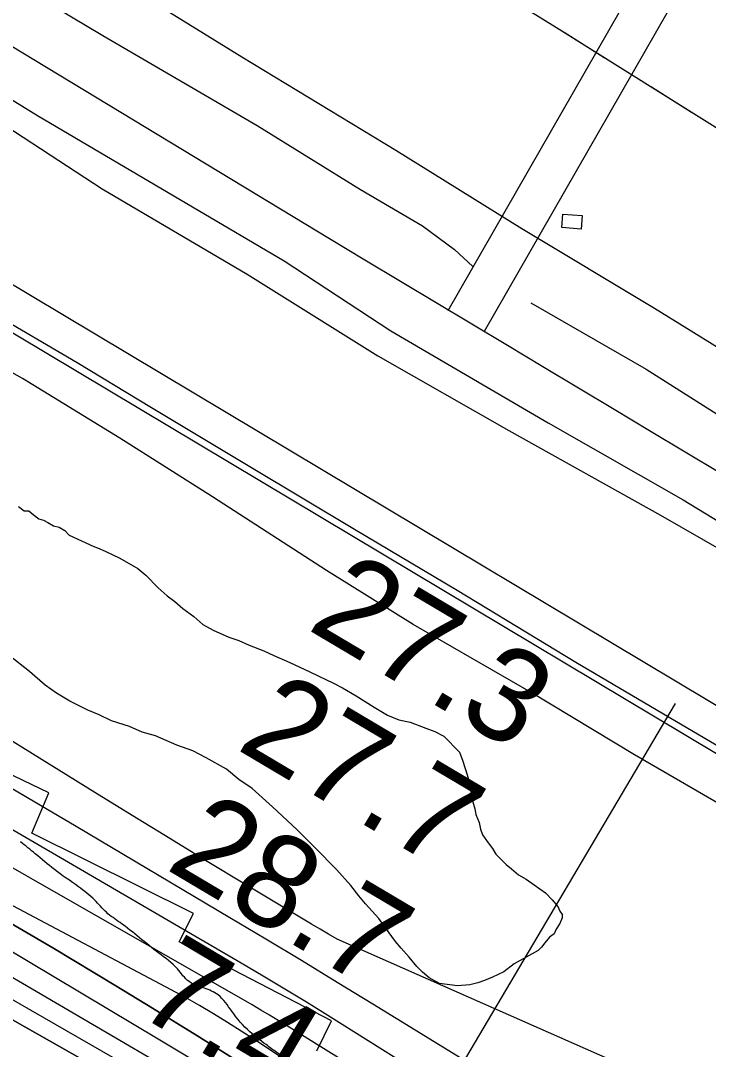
# Model space of a CAD drawing. Extents: x 3355677 to 3393573, y 612928 to 638357.
# Drawn here: x 3373625 to 3374119, y 622333 to 623072 of the extents above; entities that cross this region are included whole.
import ezdxf

# ---------------------------------------------------------------- set-up
doc = ezdxf.new("R2010")
doc.units = 0
for name, color, linetype in [('V-BLDG-OTLN', 7, 'Continuous'), ('V-FLOD-BASE', 7, 'Continuous'), ('V-LEVE-TOET', 7, 'Continuous'), ('V-RAIL-TRAK', 7, 'Continuous'), ('V-RIVR-EDGE', 7, 'Continuous'), ('V-RIVR-RANG', 7, 'Continuous'), ('V-ROAD-CNTR', 7, 'Continuous'), ('V-RRAP-RVMT', 7, 'Continuous'), ('V-SITE-VEGE', 7, 'Continuous'), ('V-SURV-LINE', 7, 'Continuous'), ('V-TOPO-DPTH', 7, 'Continuous'), ('V-TOPO-MAJR', 7, 'Continuous'), ('V-TOPO-MINR', 7, 'Continuous'), ('V-TOPO-SHOR', 7, 'Continuous'), ('V-TOPO-WATR', 7, 'Continuous'), ('V-UTIL-LINE', 7, 'Continuous')]:
    doc.layers.add(name, color=color, linetype=linetype)

msp = doc.modelspace()

# ---------------------------------------------------------------- linework, layer by layer
at = {"layer": 'V-BLDG-OTLN'}
msp.add_lwpolyline([(3374014.66, 622933.34), (3374028.52, 622932.27), (3374027.77, 622922.57), (3374013.91, 622923.64)], close=True, dxfattribs=at)
at = {"layer": 'V-FLOD-BASE'}
msp.add_lwpolyline([(3373321.07, 623023.46), (3373376.89, 622993.49), (3373450.72, 622947.62), (3373518.16, 622909.08), (3373603.7, 622863.1), (3373665.92, 622826.62), (3373719.29, 622794.25), (3373791.14, 622751.22), (3373864.98, 622706.97), (3373938.84, 622663.11), (3374023.92, 622611.49), (3374104.19, 622563.95), (3374186.08, 622515.99), (3374261.93, 622470.5), (3374334.18, 622427.47), (3374395.96, 622387.36), (3374428.4, 622360.43), (3374446.77, 622338.88), (3374452.38, 622335.19), (3374455.27, 622334.3)], dxfattribs=at)
at = {"layer": 'V-LEVE-TOET'}
for points in [[(3373298.71, 623182.66), (3373400.24, 623120.8), (3373488.17, 623071.17), (3373602.17, 623004.76), (3373684, 622951.55), (3373787.96, 622890.07), (3373881.86, 622831.51), (3373975.8, 622777.79), (3374084.6, 622717.07), (3374190.18, 622656.38), (3374269.23, 622607.24), (3374286.5, 622598.61), (3374301.4, 622594.43), (3374306.49, 622592), (3374319.48, 622585.8), (3374341.12, 622569.05), (3374392.06, 622535.5), (3374539.75, 622446.18), (3374661.32, 622368.8)], [(3374139.54, 622502.29), (3374066.08, 622544.93), (3373991.84, 622589.59), (3373907.13, 622638.38), (3373844.94, 622677.29), (3373763.1, 622730.09), (3373696.5, 622772.26), (3373626.67, 622815.27), (3373576.08, 622843.58), (3373527.89, 622869.44), (3373479.31, 622896.92), (3373401.04, 622942.83), (3373330.4, 622985.44)]]:
    msp.add_lwpolyline(points, dxfattribs=at)
at = {"layer": 'V-RAIL-TRAK'}
msp.add_lwpolyline([(3374335.65, 622708.49), (3374219.67, 622779.37), (3374080.42, 622865.38), (3373985.06, 622922.74), (3373894.61, 622978.86), (3373784.25, 623046.05), (3373679.11, 623111.17), (3373562.34, 623183.66), (3373461.61, 623245.52), (3373349.25, 623315.14), (3373252.13, 623374.14), (3373136.96, 623444.6), (3373032.23, 623509.72), (3372899.4, 623591.24), (3372779, 623665.38), (3372678.27, 623726.83), (3372581.57, 623786.63)], dxfattribs=at)
at = {"layer": 'V-RIVR-EDGE'}
msp.add_spline([(3374801.34, 621657.65), (3374790.44, 621667.19), (3374785.88, 621673.9), (3374775.32, 621679.91), (3374766.52, 621684.51), (3374761.6, 621688.05), (3374753.51, 621696.88), (3374744.73, 621705.36), (3374734.88, 621712.43), (3374717.99, 621722.34), (3374695.81, 621732.96), (3374681.03, 621738.64), (3374660.62, 621752.08), (3374634.94, 621767.65), (3374613.82, 621777.57), (3374600.1, 621786.76), (3374579.35, 621803.73), (3374560.01, 621818.93), (3374552.62, 621822.12), (3374536.77, 621825.68), (3374516.7, 621832.78), (3374499.45, 621839.52), (3374481.84, 621844.49), (3374469.54, 621854.74), (3374447.38, 621872.06), (3374427.69, 621887.97), (3374413.63, 621904.92), (3374398.87, 621919.75), (3374389.37, 621926.47), (3374378.46, 621930.02), (3374368.61, 621937.09), (3374355.6, 621950.52), (3374346.12, 621961.11), (3374330.98, 621968.9), (3374322.55, 621978.79), (3374313.76, 621986.91), (3374297.58, 621999.29), (3374283.51, 622008.84), (3374275.76, 622010.62), (3374269.07, 622012.4), (3374264.5, 622016.99), (3374257.47, 622024.76), (3374249.74, 622030.77), (3374242.7, 622036.07), (3374230.75, 622045.26), (3374226.53, 622051.97), (3374220.2, 622055.86), (3374211.05, 622062.58), (3374207.88, 622062.58), (3374201.2, 622069.3), (3374181.86, 622083.09), (3374157.23, 622097.6), (3374137.88, 622108.92), (3374109.38, 622126.61), (3374090.73, 622138.28), (3374081.94, 622145.35), (3374075.95, 622145.01), (3374071.73, 622147.84), (3374042.18, 622170.12), (3374028.46, 622180.72), (3374011.93, 622190.98), (3373972.89, 622219.97), (3373953.88, 622229.89), (3373950.02, 622235.53), (3373926.45, 622249.34), (3373910.26, 622258.54), (3373896.89, 622267.73), (3373879.31, 622281.52), (3373873.33, 622287.52), (3373859.96, 622297.07), (3373850.12, 622304.14), (3373837.81, 622314.39), (3373823.73, 622323.24), (3373809.31, 622331.02), (3373801.57, 622336.68), (3373789.96, 622345.87), (3373776.96, 622360.7), (3373767.12, 622372.36), (3373757.27, 622377.31), (3373746.36, 622381.92), (3373737.92, 622391.1), (3373724.56, 622402.41), (3373696.78, 622424.33), (3373686.93, 622431.75), (3373678.49, 622440.58), (3373666.89, 622450.13), (3373649.65, 622462.5), (3373635.94, 622473.81), (3373625.39, 622482.29)], degree=3, dxfattribs=at)
at = {"layer": 'V-RIVR-RANG'}
msp.add_line((3374095.33, 622581.83), (3373581.7, 621713.34), dxfattribs=at)
at = {"layer": 'V-ROAD-CNTR'}
for points in [[(3373932.36, 622864.06), (3374154.66, 623251.95), (3375303.01, 625257.14)], [(3373958.39, 622849.15), (3374180.69, 623237.04), (3375329.13, 625242.37)], [(3373847.01, 622915.43), (3372401.32, 623791.76), (3371638.61, 624269.86)]]:
    msp.add_lwpolyline(points, dxfattribs=at)
msp.add_arc((3336275.72, 559973.1), 73303.06, 57.6764796, 59.1663491, dxfattribs=at)
at = {"layer": 'V-RRAP-RVMT'}
for p, q in [((3373645.6, 622517.5), (3373531.12, 622572.47)), ((3373633.51, 622488.54), (3373645.6, 622517.5)), ((3373749.53, 622430.78), (3373633.51, 622488.54)), ((3373739.24, 622410.58), (3373749.53, 622430.78)), ((3373848.44, 622353.83), (3373739.24, 622410.58)), ((3373837.96, 622332.19), (3373848.44, 622353.83))]:
    msp.add_line(p, q, dxfattribs=at)
at = {"layer": 'V-SITE-VEGE'}
for points in [[(3373623.96, 622723.36), (3373627.98, 622720.08), (3373631.23, 622720.05), (3373634.46, 622717.58), (3373638.48, 622714.3), (3373641.72, 622713.46), (3373644.95, 622711.81), (3373648.99, 622709.34), (3373653.04, 622708.49), (3373657.07, 622706.02), (3373660.29, 622702.74), (3373678.07, 622694.46), (3373680.49, 622693.63), (3373686.15, 622691.15), (3373696.66, 622686.18), (3373709.58, 622678.76), (3373715.21, 622673.84), (3373724.06, 622664.83), (3373730.5, 622659.09), (3373736.14, 622654.98), (3373741.78, 622650.06), (3373749.84, 622644.31), (3373756.28, 622638.56), (3373763.54, 622634.44), (3373774.86, 622629.47), (3373782.14, 622626.97), (3373789.42, 622623.66), (3373799.93, 622619.5), (3373807.2, 622616.19), (3373818.52, 622611.22), (3373833.07, 622604.59), (3373839.53, 622601.29), (3373850.03, 622596.32), (3373856.5, 622593.02), (3373866.18, 622587.25), (3373879.09, 622579.02), (3373888.78, 622573.25), (3373896.86, 622569.93), (3373904.96, 622568.23), (3373916.29, 622564.07), (3373922.76, 622561.57), (3373929.22, 622558.27), (3373940.48, 622546.8), (3373942.85, 622540.29), (3373946.01, 622530.52), (3373947.58, 622524.83), (3373948.33, 622519.14), (3373949.89, 622511.01), (3373951.47, 622506.13), (3373952.24, 622502.06), (3373954.62, 622496.36), (3373955.39, 622491.48), (3373956.98, 622487.41), (3373960.98, 622481.69), (3373964.19, 622477.61), (3373966.58, 622473.53), (3373970.61, 622469.43), (3373973.83, 622466.16), (3373977.85, 622462.87), (3373982.68, 622458.77), (3373988.33, 622455.47), (3373993.98, 622451.36), (3374002.04, 622445.61), (3374006.87, 622440.7), (3374010.88, 622435.79), (3374012.47, 622432.53), (3374014.07, 622430.08), (3374014.05, 622427.65), (3374012.39, 622423.6), (3374009.92, 622419.57), (3374008.27, 622416.34), (3374005, 622413.93), (3374001.72, 622409.91), (3373999.25, 622406.68), (3373996.79, 622404.27), (3373979.67, 622394.69), (3373972.31, 622389.07), (3373964.16, 622385.09), (3373958.46, 622382.71), (3373953.57, 622381.13), (3373947.88, 622379.56), (3373938.94, 622378.83), (3373925.97, 622380.57), (3373918.71, 622384.69), (3373913.88, 622388.79), (3373909.85, 622392.89), (3373904.24, 622399.43), (3373898.61, 622405.97), (3373894.6, 622410.88), (3373887.39, 622420.69), (3373882.58, 622427.22), (3373872.93, 622437.86), (3373868.12, 622443.58)], [(3373868.12, 622443.58), (3373862.5, 622450.94), (3373852.06, 622462.4), (3373836.78, 622477.96), (3373823.92, 622491.06), (3373806.21, 622507.45), (3373791.72, 622520.57), (3373782.04, 622527.15), (3373773.18, 622534.53), (3373758.65, 622542.78), (3373748.95, 622547.74), (3373737.64, 622551.9), (3373722.27, 622558.53), (3373712.56, 622561.06), (3373703.67, 622565.2), (3373690.72, 622569.37), (3373681.83, 622573.51), (3373673.75, 622576.83), (3373660.83, 622583.44), (3373651.14, 622589.21), (3373643.08, 622594.96), (3373631.8, 622604.8), (3373617.3, 622616.3)]]:
    msp.add_lwpolyline(points, dxfattribs=at)
at = {"layer": 'V-SURV-LINE'}
for points in [[(3371387, 624218.72), (3374490, 622362.03)], [(3374474.59, 622336.29), (3371371.58, 624192.98)]]:
    msp.add_lwpolyline(points, dxfattribs=at)
at = {"layer": 'V-TOPO-DPTH'}
for points in [[(3372134.56, 623057.92), (3372908.79, 622799.3), (3372928.64, 622790.41), (3372948.2, 622780.92), (3372967.58, 622771.03), (3373510.2, 622483.59), (3373556.65, 622458.43), (3373602.78, 622432.7), (3373648.43, 622406.13), (3373693.75, 622378.99), (3373720.07, 622362.9), (3373751.89, 622343.21), (3373783.56, 622323.29), (3373815.02, 622303.03), (3373846.33, 622282.55), (3374162.2, 622073.49), (3374214.08, 622039.23), (3374266, 622005.03), (3374317.99, 621970.94), (3374370.03, 621936.91), (3374448.48, 621885.72)], [(3372134.56, 623057.92), (3372908.79, 622799.3), (3372928.64, 622790.41), (3372948.2, 622780.92), (3372967.58, 622771.03), (3373510.2, 622483.59), (3373556.65, 622458.43), (3373602.78, 622432.7), (3373648.43, 622406.13), (3373693.75, 622378.99), (3373720.07, 622362.9), (3373751.89, 622343.21), (3373783.56, 622323.29), (3373815.02, 622303.03), (3373846.33, 622282.55), (3374162.2, 622073.49), (3374214.08, 622039.23), (3374266, 622005.03), (3374317.99, 621970.94), (3374370.03, 621936.91), (3374448.48, 621885.72)], [(3374419.18, 621879.21), (3374267.38, 621977.72), (3374184.44, 622031.39), (3374101.43, 622084.92), (3374018.28, 622138.26), (3373935.05, 622191.46), (3373805.9, 622273.78), (3373787.11, 622285.61), (3373768.23, 622297.3), (3373749.22, 622308.77), (3373730.13, 622320.11), (3373470.16, 622472.4), (3373379.64, 622524.62), (3373288.67, 622576.03), (3373197.03, 622626.22), (3373104.93, 622675.59), (3372940.52, 622762.33), (3372930.21, 622767.57), (3372919.81, 622772.6), (3372909.26, 622777.32), (3372898.62, 622781.83), (3372334.71, 622965.79)], [(3374419.18, 621879.21), (3374267.38, 621977.72), (3374184.44, 622031.39), (3374101.43, 622084.92), (3374018.28, 622138.26), (3373935.05, 622191.46), (3373805.9, 622273.78), (3373787.11, 622285.61), (3373768.23, 622297.3), (3373749.22, 622308.77), (3373730.13, 622320.11), (3373470.16, 622472.4), (3373379.64, 622524.62), (3373288.67, 622576.03), (3373197.03, 622626.22), (3373104.93, 622675.59), (3372940.52, 622762.33), (3372930.21, 622767.57), (3372919.81, 622772.6), (3372909.26, 622777.32), (3372898.62, 622781.83), (3372334.71, 622965.79)], [(3374454.28, 621907.48), (3374438.7, 621917.78), (3374423.19, 621928.16), (3374407.76, 621938.67), (3374392.39, 621949.28), (3374307.87, 622008.14), (3374250.4, 622048.4), (3374193.09, 622088.89), (3374136.02, 622129.71), (3374079.11, 622170.76), (3373982.22, 622241.08), (3373953.25, 622261.64), (3373924, 622281.78), (3373894.33, 622301.3), (3373864.38, 622320.4), (3373816.35, 622350.33), (3373810.19, 622354.12), (3373804, 622357.87), (3373797.77, 622361.54), (3373791.51, 622365.17), (3372984.92, 622826.75)], [(3372978.47, 622718.47), (3373738.5, 622287.05), (3373747.34, 622281.96), (3373756.14, 622276.81), (3373764.88, 622271.55), (3373773.58, 622266.23), (3373843.02, 622223.18), (3373886.33, 622196.15), (3373929.53, 622168.94), (3373972.56, 622141.48), (3374015.49, 622113.85), (3374388.17, 621872.34)], [(3374388.17, 621872.34), (3374015.49, 622113.85), (3373972.56, 622141.48), (3373929.53, 622168.94), (3373886.33, 622196.15), (3373843.02, 622223.18), (3373773.58, 622266.23), (3373764.88, 622271.55), (3373756.14, 622276.81), (3373747.34, 622281.96), (3373738.5, 622287.05), (3372978.47, 622718.47)]]:
    msp.add_lwpolyline(points, dxfattribs=at)
at = {"layer": 'V-TOPO-MAJR'}
msp.add_lwpolyline([(3374591.07, 622084.43), (3374526.67, 622114.81), (3374512.57, 622120.91), (3373852.63, 622412.38), (3373846.5, 622415.93), (3373840.39, 622419.51), (3373834.3, 622423.12), (3373828.22, 622426.76), (3373786.32, 622452.01), (3373759.33, 622468.35), (3373732.39, 622484.76), (3373705.52, 622501.27), (3373678.68, 622517.86), (3373347.66, 622723.31)], dxfattribs=at)
at = {"layer": 'V-TOPO-MINR'}
for points in [[(3374499.06, 621908.44), (3374464.04, 621932.85), (3374429.35, 621957.74), (3374247.98, 622090.58), (3374177.65, 622140.94), (3374106.62, 622190.27), (3374034.54, 622238.06), (3373961.77, 622284.82), (3373845.94, 622357.49), (3373830.51, 622367.07), (3373815.02, 622376.54), (3373799.44, 622385.87), (3373783.8, 622395.1), (3373395.75, 622621.51), (3373324.43, 622662.71), (3373252.87, 622703.5), (3373180.97, 622743.67), (3373108.83, 622783.43), (3372984.11, 622851.47), (3372974.09, 622856.76), (3372963.98, 622861.86), (3372953.73, 622866.69), (3372943.39, 622871.32), (3372075.77, 623166.76)], [(3374463.11, 621888.94), (3374412.65, 621921.95), (3374379.11, 621944.01), (3374345.65, 621966.19), (3374312.29, 621988.53), (3374279.01, 622010.98), (3373812.91, 622327.13), (3373803.22, 622333.63), (3373793.48, 622340.07), (3373783.67, 622346.4), (3373773.83, 622352.66), (3373763.88, 622358.76), (3373753.85, 622364.72), (3373743.69, 622370.45), (3373733.44, 622376.03), (3372981.1, 622775.36), (3372957.19, 622787.58), (3372933.05, 622799.31), (3372908.56, 622810.29), (3372883.84, 622820.78), (3372111.64, 623080.89)], [(3374433.84, 621882.48), (3374326.57, 621952.28), (3374255.6, 621998.44), (3374184.62, 622044.57), (3374113.61, 622090.67), (3374042.6, 622136.75), (3373824.82, 622277.99), (3373800.16, 622293.79), (3373775.38, 622309.41), (3373750.42, 622324.76), (3373725.36, 622339.92), (3373612.31, 622407.46), (3373530.26, 622455.61), (3373447.73, 622502.89), (3373364.47, 622548.87), (3373280.72, 622593.99), (3372954.05, 622766.69), (3372939.21, 622774.25), (3372924.23, 622781.51), (3372909.03, 622788.31), (3372295.27, 622993.71)], [(3374419.18, 621879.21), (3374267.38, 621977.72), (3374184.44, 622031.39), (3374101.43, 622084.92), (3374018.28, 622138.26), (3373935.05, 622191.46), (3373805.9, 622273.78), (3373787.11, 622285.61), (3373768.23, 622297.3), (3373749.22, 622308.77), (3373730.13, 622320.11), (3373470.16, 622472.4), (3373379.64, 622524.62), (3373288.67, 622576.03), (3373197.03, 622626.22), (3373104.93, 622675.59), (3372940.52, 622762.33), (3372930.21, 622767.57), (3372919.81, 622772.6), (3372909.26, 622777.32), (3372898.62, 622781.83), (3372334.71, 622965.79)], [(3374403.93, 621875.83), (3374142.91, 622045.03), (3374079.73, 622085.79), (3374016.43, 622126.37), (3373952.97, 622166.68), (3373889.38, 622206.81), (3373788.96, 622269.88), (3373775.45, 622278.26), (3373761.88, 622286.53), (3373748.21, 622294.65), (3373734.48, 622302.66), (3373228.64, 622594.05), (3373177.01, 622623.39), (3373125.18, 622652.34), (3373073.01, 622680.7), (3373020.62, 622708.66), (3372926.97, 622757.96), (3372921.21, 622760.88), (3372915.39, 622763.69), (3372909.5, 622766.33), (3372903.54, 622768.85), (3372642.13, 622856.53), (3372419.53, 622924.06)], [(3374454.28, 621907.48), (3374438.7, 621917.78), (3374423.19, 621928.16), (3374407.76, 621938.67), (3374392.39, 621949.28), (3374307.87, 622008.14), (3374250.4, 622048.4), (3374193.09, 622088.89), (3374136.02, 622129.71), (3374079.11, 622170.76), (3373982.22, 622241.08), (3373953.25, 622261.64), (3373924, 622281.78), (3373894.33, 622301.3), (3373864.38, 622320.4), (3373816.35, 622350.33), (3373810.19, 622354.12), (3373804, 622357.87), (3373797.77, 622361.54), (3373791.51, 622365.17), (3372984.92, 622826.75)], [(3374388.17, 621872.34), (3374015.49, 622113.85), (3373972.56, 622141.48), (3373929.53, 622168.94), (3373886.33, 622196.15), (3373843.02, 622223.18), (3373773.58, 622266.23), (3373764.88, 622271.55), (3373756.14, 622276.81), (3373747.34, 622281.96), (3373738.5, 622287.05), (3372978.47, 622718.47)], [(3374737.86, 621825.8), (3374551.31, 621945.59), (3374541.01, 621952.22), (3374530.71, 621958.86), (3374520.43, 621965.51), (3374510.16, 621972.18), (3374445.98, 622013.89), (3374403.52, 622041.26), (3374360.92, 622068.41), (3374318.12, 622095.24), (3374275.18, 622121.86), (3373878.33, 622365.77), (3373852.73, 622381.42), (3373827.1, 622397), (3373801.39, 622412.46), (3373775.64, 622427.85), (3373665.38, 622493.42), (3373584.24, 622541.12), (3373502.78, 622588.28), (3373420.85, 622634.63), (3373338.61, 622680.43)]]:
    msp.add_lwpolyline(points, dxfattribs=at)
at = {"layer": 'V-TOPO-SHOR'}
for points in [[(3372695.8, 623661.67), (3372768.71, 623617.93), (3372848.58, 623565.44), (3372928.89, 623515.42), (3372973.82, 623491.81), (3373034.4, 623458.54), (3373096.22, 623424.43), (3373147.28, 623392.07), (3373202.07, 623359.68), (3373251.12, 623333.56), (3373313.27, 623290.33), (3373367.67, 623261.26), (3373414.98, 623226.45), (3373486.62, 623178.99), (3373556.27, 623141.91), (3373627.09, 623096.12), (3373684.35, 623061.63), (3373795.17, 622996.84), (3373869.31, 622951.02), (3373913.8, 622924.94), (3373936.84, 622907.74), (3373949.98, 622895.61)], [(3372566.52, 623654.98), (3372634.04, 623610.46), (3372737.77, 623540.77), (3372851.07, 623474.29), (3372940.88, 623421.7), (3373038.09, 623363.66), (3373151.36, 623295.12), (3373273.3, 623223.18), (3373384.94, 623156.31), (3373473.52, 623105.39), (3373637.44, 623004.08), (3373748.67, 622938.45), (3373814.58, 622899.75), (3373891.16, 622849.35), (3374004.04, 622783.3), (3374100.87, 622728.15), (3374178.71, 622680.65), (3374232.68, 622648.67), (3374279.63, 622620.08)], [(3373991.57, 622869.56), (3374074.39, 622822), (3374178.16, 622756.03), (3374252.68, 622707.31), (3374296.73, 622677.91), (3374312.82, 622671.55), (3374318.22, 622672.75), (3374321.23, 622685.56)]]:
    msp.add_lwpolyline(points, dxfattribs=at)
at = {"layer": 'V-TOPO-WATR'}
msp.add_lwpolyline([(3374448.48, 621885.72), (3374370.03, 621936.91), (3374317.99, 621970.94), (3374266, 622005.03), (3374214.08, 622039.23), (3374162.2, 622073.49), (3373846.33, 622282.55), (3373815.02, 622303.03), (3373783.56, 622323.29), (3373751.89, 622343.21), (3373720.07, 622362.9), (3373693.75, 622378.99), (3373648.43, 622406.13), (3373602.78, 622432.7), (3373556.65, 622458.43), (3373510.2, 622483.59), (3372967.58, 622771.03), (3372948.2, 622780.92), (3372928.64, 622790.41), (3372908.79, 622799.3), (3372134.56, 623057.92)], dxfattribs=at)
at = {"layer": 'V-UTIL-LINE'}
for points in [[(3370599.11, 625159.68), (3372100.07, 624248.95), (3374010.01, 623067.38), (3375042.47, 622420.24), (3377493.47, 620930.22), (3377817.56, 620611.13), (3378636.12, 620112.98)], [(3374015.48, 623063.95), (3374044.29, 623045.89)], [(3374078.18, 623024.65), (3374106.99, 623006.59)]]:
    msp.add_lwpolyline(points, dxfattribs=at)

# ---------------------------------------------------------------- texts
at = {"layer": 'V-RIVR-RANG'}
for s, p in [('27.3', (3373830.06, 622635.66)), ('27.7', (3373779.22, 622549.55)), ('28.7', (3373728.38, 622463.44)), ('7.4', (3373706.12, 622360.35))]:
    msp.add_text(s, height=67, rotation=329.29833, dxfattribs=at).set_placement(p)

doc.saveas('drawing.dxf')
